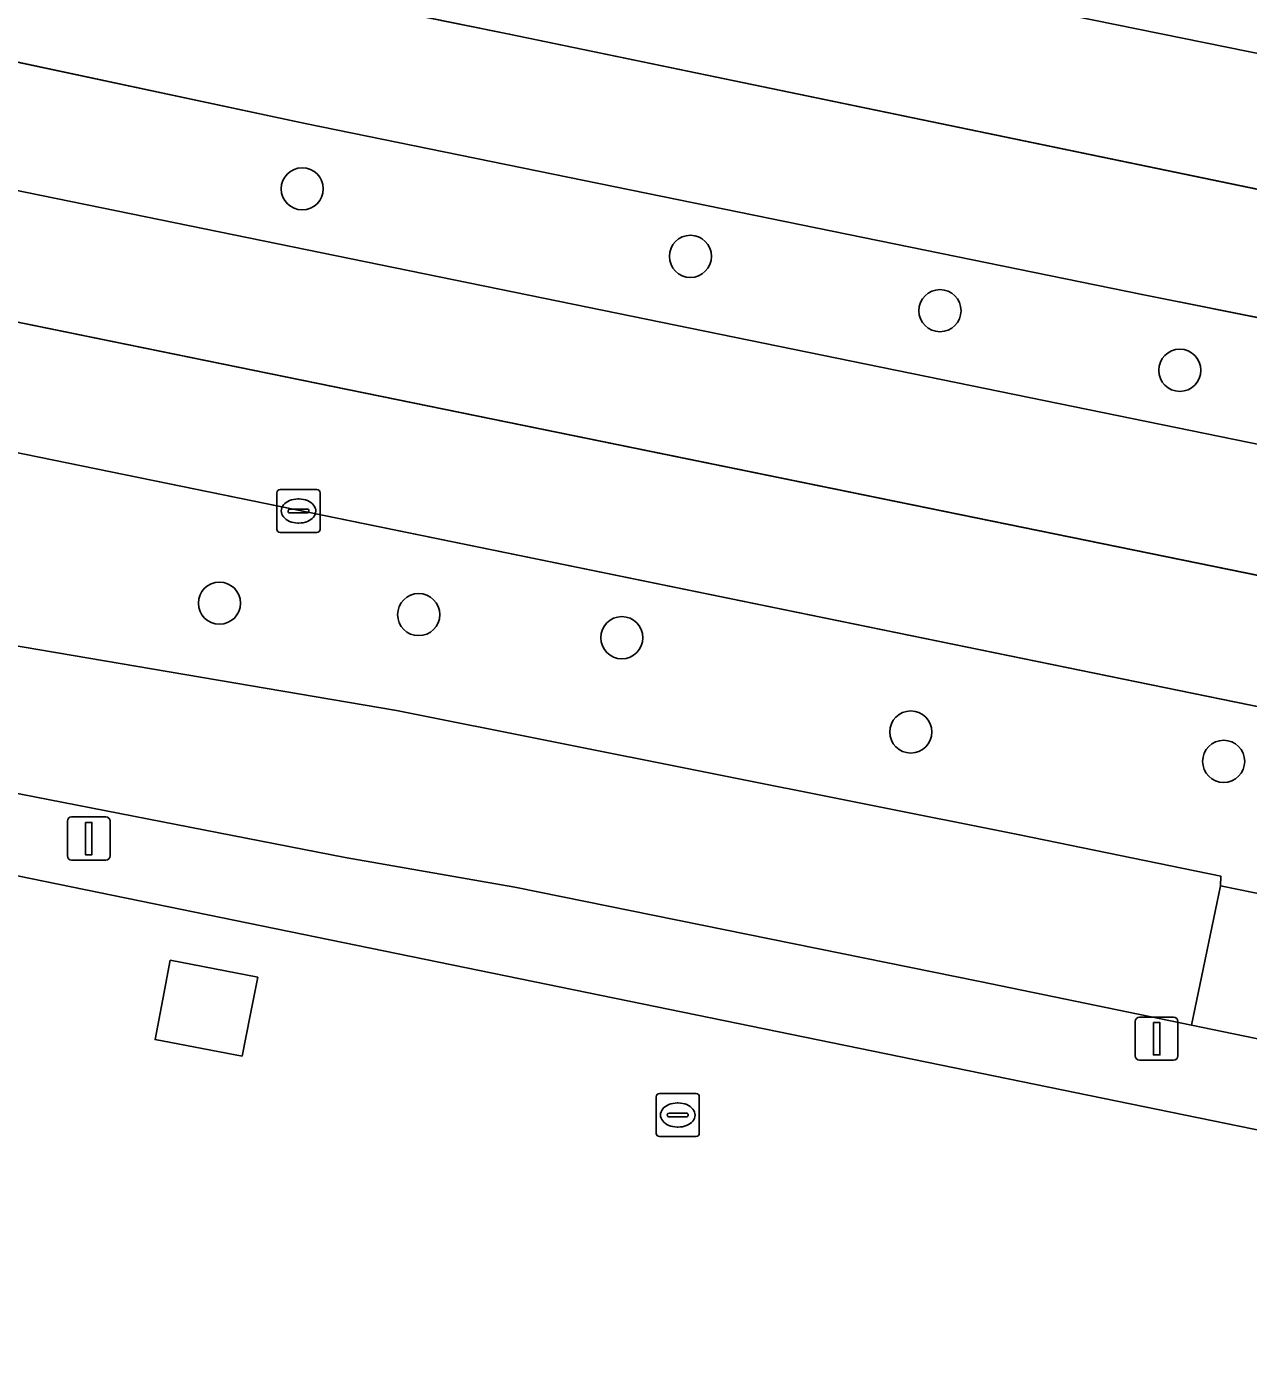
# Model space of a CAD drawing. Extents: x 157692 to 159674, y 381452 to 383291.
# Drawn here: x 158288.9 to 158317.24, y 382130.46 to 382161.35 of the extents above; entities that cross this region are included whole.
import ezdxf

# ---------------------------------------------------------------- set-up
doc = ezdxf.new("R2010")
doc.units = 0
for name, color, linetype in [('IMGEO_Berm_groen', 7, 'Continuous'), ('IMGEO_Boom', 7, 'Continuous'), ('IMGEO_Erf', 7, 'Continuous'), ('IMGEO_Fietspad_gesloten', 7, 'Continuous'), ('IMGEO_Fietspad_open', 7, 'Continuous'), ('IMGEO_Kolk', 7, 'Continuous'), ('IMGEO_Lage_trafo', 7, 'Continuous'), ('IMGEO_Lichtmast', 7, 'Continuous'), ('IMGEO_Rijbaan_regionaal_gesloten', 7, 'Continuous'), ('IMGEO_Voetpad_open', 7, 'Continuous')]:
    doc.layers.add(name, color=color, linetype=linetype)

msp = doc.modelspace()

# ---------------------------------------------------------------- linework, layer by layer
at = {"layer": 'IMGEO_Berm_groen'}
for points in [[(158238.963, 382171.216), (158238.332, 382167.86), (158332.654, 382148.555), (158337.281, 382147.627)], [(158339.086, 382150.367), (158334.226, 382151.239), (158323.945, 382153.28), (158321.46, 382153.803), (158314.777, 382155.136), (158295.36, 382159.103), (158286.197, 382161.062)], [(158278.412, 382153.569), (158277.512, 382148.874), (158297.48, 382145.479), (158311.936, 382142.594), (158316.605, 382141.634), (158316.6, 382141.413), (158320.768, 382140.561)], [(158332.361, 382137.45), (158335.361, 382136.8), (158333.614, 382142.258), (158278.412, 382153.569)]]:
    msp.add_lwpolyline(points, dxfattribs=at)
msp.add_lwpolyline([(158305.074, 382166.969), (158306.509, 382163.787), (158311.966, 382161.947), (158312.633, 382161.717), (158325.962, 382159.007), (158328.36, 382162.202)], close=True, dxfattribs=at)
at = {"layer": 'IMGEO_Boom'}
for centre in [(158295.291, 382157.589), (158304.298, 382156.021), (158310.088, 382154.761), (158315.653, 382153.377), (158293.37, 382147.971), (158297.993, 382147.706), (158302.707, 382147.169), (158309.411, 382144.981), (158316.671, 382144.299)]:
    msp.add_circle(centre, 0.489, dxfattribs=at)
at = {"layer": 'IMGEO_Erf'}
msp.add_lwpolyline([(158482.902, 382100.939), (158451.557, 382108.262), (158420.864, 382114.543), (158420.794, 382114.557), (158413.202, 382116.111), (158407.519, 382117.274), (158341.43, 382130.834), (158335.43, 382132.061), (158334.656, 382132.219), (158219.414, 382155.844), (158206.316, 382158.502)], dxfattribs=at)
msp.add_lwpolyline([(158291.877, 382137.842), (158292.057, 382138.782), (158292.23, 382139.681), (158294.258, 382139.287), (158294.082, 382138.403), (158293.894, 382137.457)], close=True, dxfattribs=at)
at = {"layer": 'IMGEO_Fietspad_gesloten'}
for points in [[(158159.005, 382170.201), (158187.438, 382164.416), (158201.188, 382161.648), (158222.611, 382157.3), (158232.397, 382154.551), (158296.287, 382142.071), (158300.227, 382141.376), (158311.012, 382139.189), (158315.925, 382138.175), (158316.6, 382141.413)], [(158316.6, 382141.413), (158316.605, 382141.634), (158311.936, 382142.594), (158297.48, 382145.479), (158277.512, 382148.874), (158234.272, 382157.776), (158225.504, 382160.111)]]:
    msp.add_lwpolyline(points, dxfattribs=at)
at = {"layer": 'IMGEO_Fietspad_open'}
msp.add_lwpolyline([(158320.768, 382140.561), (158316.6, 382141.413), (158315.925, 382138.175), (158319.862, 382137.363)], dxfattribs=at)
at = {"layer": 'IMGEO_Kolk'}
for p, q in [((158294.704, 382149.684), (158294.704, 382150.536)), ((158294.779, 382150.61), (158295.631, 382150.61)), ((158295.705, 382150.536), (158295.705, 382149.684)), ((158295.006, 382150.153), (158295.404, 382150.153)), ((158295.192, 382150.39), (158295.217, 382150.39)), ((158294.963, 382150.104), (158294.963, 382150.116)), ((158295.401, 382150.067), (158295.003, 382150.067)), ((158295.215, 382149.83), (158295.19, 382149.83)), ((158295.447, 382150.116), (158295.447, 382150.104)), ((158295.631, 382149.61), (158294.779, 382149.61)), ((158303.578, 382136.589), (158304.43, 382136.589)), ((158303.503, 382135.663), (158303.503, 382136.515)), ((158303.991, 382136.369), (158304.016, 382136.369)), ((158304.504, 382136.515), (158304.504, 382135.663)), ((158303.762, 382136.083), (158303.762, 382136.095)), ((158304.2, 382136.046), (158303.802, 382136.046)), ((158303.805, 382136.132), (158304.203, 382136.132)), ((158304.246, 382136.095), (158304.246, 382136.083)), ((158304.014, 382135.809), (158303.989, 382135.809)), ((158304.43, 382135.589), (158303.578, 382135.589))]:
    msp.add_line(p, q, dxfattribs=at)
for points in [[(158294.704, 382149.684), (158294.704, 382150.536)], [(158294.779, 382150.61), (158295.631, 382150.61)], [(158295.705, 382150.536), (158295.705, 382149.684)], [(158295.631, 382149.61), (158294.779, 382149.61)], [(158303.578, 382136.589), (158304.43, 382136.589)], [(158303.503, 382135.663), (158303.503, 382136.515)], [(158304.504, 382136.515), (158304.504, 382135.663)], [(158304.43, 382135.589), (158303.578, 382135.589)]]:
    msp.add_lwpolyline(points, dxfattribs=at)
for centre, radius, start, end in [((158294.781, 382150.534), 0.0765, 91.552, 178.448), ((158294.781, 382150.534), 0.0765, 91.552, 178.448), ((158295.629, 382150.534), 0.0765, 1.552, 88.448), ((158295.629, 382150.534), 0.0765, 1.552, 88.448), ((158295.003, 382150.113), 0.0403, 85.8775, 175.7526), ((158295.408, 382150.115), 0.0386, 1.7309, 96.639), ((158295, 382150.103), 0.0366, 178.938, 274.7102), ((158295.404, 382150.11), 0.043, 264.8664, 352.4533), ((158294.781, 382149.686), 0.0765, 181.552, 268.448), ((158294.781, 382149.686), 0.0765, 181.552, 268.448), ((158295.629, 382149.686), 0.0765, 271.552, 358.448), ((158295.629, 382149.686), 0.0765, 271.552, 358.448), ((158303.58, 382136.513), 0.0765, 91.552, 178.448), ((158303.58, 382136.513), 0.0765, 91.552, 178.448), ((158304.428, 382136.513), 0.0765, 1.552, 88.448), ((158304.428, 382136.513), 0.0765, 1.552, 88.448), ((158303.802, 382136.092), 0.0403, 85.8775, 175.7526), ((158303.799, 382136.082), 0.0366, 178.938, 274.7102), ((158304.203, 382136.089), 0.043, 264.8664, 352.4533), ((158304.207, 382136.094), 0.0386, 1.7309, 96.639), ((158303.58, 382135.665), 0.0765, 181.552, 268.448), ((158303.58, 382135.665), 0.0765, 181.552, 268.448), ((158304.428, 382135.665), 0.0765, 271.552, 358.448), ((158304.428, 382135.665), 0.0765, 271.552, 358.448)]:
    msp.add_arc(centre, radius, start, end, dxfattribs=at)
for centre, major_axis, ratio, start_param, end_param in [((158295.191, 382150.11), (-0.387, 0.002), 0.722429, 4.712389, 7.853982), ((158295.216, 382150.11), (-0.39, 0.002), 0.717154, 1.570796, 4.712389), ((158303.99, 382136.089), (-0.387, 0.002), 0.722429, 4.712389, 7.853982), ((158304.015, 382136.089), (-0.39, 0.002), 0.717154, 1.570796, 4.712389)]:
    msp.add_ellipse(centre, major_axis=major_axis, ratio=ratio, start_param=start_param, end_param=end_param, dxfattribs=at)
at = {"layer": 'IMGEO_Lage_trafo'}
msp.add_lwpolyline([(158294.258, 382139.287), (158292.23, 382139.681), (158292.057, 382138.782), (158291.877, 382137.842), (158293.894, 382137.457), (158294.082, 382138.403)], close=True, dxfattribs=at)
at = {"layer": 'IMGEO_Lichtmast'}
for p, q in [((158289.841, 382142.108), (158289.841, 382142.908)), ((158289.841, 382142.908), (158289.841, 382142.108)), ((158289.941, 382143.008), (158290.731, 382143.008)), ((158290.731, 382143.008), (158289.941, 382143.008)), ((158290.831, 382142.908), (158290.831, 382142.108)), ((158290.831, 382142.108), (158290.831, 382142.908)), ((158290.731, 382142.008), (158289.941, 382142.008)), ((158289.941, 382142.008), (158290.731, 382142.008)), ((158314.62, 382137.461), (158314.62, 382138.261)), ((158314.62, 382138.261), (158314.62, 382137.461)), ((158314.72, 382138.361), (158315.51, 382138.361)), ((158315.51, 382138.361), (158314.72, 382138.361)), ((158315.61, 382138.261), (158315.61, 382137.461)), ((158315.61, 382137.461), (158315.61, 382138.261)), ((158315.51, 382137.361), (158314.72, 382137.361)), ((158314.72, 382137.361), (158315.51, 382137.361))]:
    msp.add_line(p, q, dxfattribs=at)
for points in [[(158290.261, 382142.883), (158290.411, 382142.883), (158290.411, 382142.133), (158290.261, 382142.133), (158290.261, 382142.883)], [(158315.04, 382138.236), (158315.19, 382138.236), (158315.19, 382137.486), (158315.04, 382137.486), (158315.04, 382138.236)]]:
    msp.add_lwpolyline(points, dxfattribs=at)
for centre, start, end in [((158289.941, 382142.908), 90, 180), ((158289.941, 382142.908), 90, 180), ((158290.731, 382142.908), 0, 90), ((158290.731, 382142.908), 360, 90), ((158289.941, 382142.108), 180, 270), ((158289.941, 382142.108), 180, 270), ((158290.731, 382142.108), 270, 0), ((158290.731, 382142.108), 270, 0), ((158314.72, 382138.261), 90, 180), ((158314.72, 382138.261), 90, 180), ((158315.51, 382138.261), 0, 90), ((158315.51, 382138.261), 360, 90), ((158314.72, 382137.461), 180, 270), ((158314.72, 382137.461), 180, 270), ((158315.51, 382137.461), 270, 0), ((158315.51, 382137.461), 270, 0)]:
    msp.add_arc(centre, 0.1, start, end, dxfattribs=at)
at = {"layer": 'IMGEO_Rijbaan_regionaal_gesloten'}
for points in [[(158261.524, 382166.102), (158275.322, 382163.2), (158286.197, 382161.062), (158295.36, 382159.103), (158314.777, 382155.136), (158321.46, 382153.803), (158323.945, 382153.28), (158334.226, 382151.239), (158339.086, 382150.367), (158341.105, 382150.035), (158343.515, 382152.527), (158327.525, 382155.488), (158318.888, 382157.281), (158300.095, 382161.181), (158268.722, 382167.572), (158256.931, 382169.996), (158249.098, 382171.701), (158237.46, 382174.557), (158225.893, 382177.689), (158214.463, 382180.529), (158188.034, 382186.098), (157930.794, 382238.814)], [(158170.92, 382175.562), (158187.319, 382172.195), (158204.843, 382168.616), (158216.08, 382166.299), (158278.412, 382153.569), (158333.614, 382142.258), (158336.056, 382144.815), (158206.473, 382171.3), (158031.467, 382207.214), (158024.234, 382208.503), (158020.135, 382209.234), (158016.646, 382209.742), (158012.613, 382210.388), (158008.566, 382210.941), (157996.273, 382212.623), (157992.778, 382213.101), (157988.349, 382213.708), (157984.656, 382214.298), (157972.663, 382216.316), (157960.705, 382218.534), (157952.268, 382220.278), (157944.252, 382221.934), (157933.19, 382224.57), (157925.243, 382226.645)], [(158188.034, 382186.098), (158214.463, 382180.529), (158225.893, 382177.689), (158237.46, 382174.557), (158249.098, 382171.701), (158256.931, 382169.996), (158268.722, 382167.572), (158300.095, 382161.181), (158318.888, 382157.281), (158327.525, 382155.488), (158343.515, 382152.527), (158346.089, 382155.189), (158341.57, 382155.982), (158334.739, 382157.23), (158325.962, 382159.007), (158312.633, 382161.717), (158257.777, 382173.009), (158249.756, 382174.73), (158244.222, 382176.102), (158241.316, 382176.823), (158237.511, 382177.767), (158222.394, 382181.778), (158216.981, 382183.063), (158188.223, 382189.088)], [(158206.473, 382171.3), (158336.056, 382144.815), (158338.533, 382147.375), (158337.281, 382147.627), (158332.654, 382148.555), (158238.332, 382167.86), (158236.448, 382168.3), (158214.208, 382172.83), (158205.35, 382174.654)]]:
    msp.add_lwpolyline(points, dxfattribs=at)
at = {"layer": 'IMGEO_Voetpad_open'}
for points in [[(158232.397, 382154.551), (158222.611, 382157.3), (158201.188, 382161.648), (158200.819, 382159.771), (158201.692, 382159.577), (158201.667, 382159.445), (158205.717, 382158.623), (158206.19, 382158.527), (158206.316, 382158.502), (158219.414, 382155.844), (158334.656, 382132.219), (158335.43, 382132.061), (158341.43, 382130.834), (158407.519, 382117.274), (158413.202, 382116.111), (158413.639, 382118.174), (158363.947, 382128.382), (158355.402, 382130.125), (158355.15, 382130.186), (158348.218, 382131.053)], [(158319.862, 382137.363), (158315.925, 382138.175), (158311.012, 382139.189), (158300.227, 382141.376), (158296.287, 382142.071), (158232.397, 382154.551)]]:
    msp.add_lwpolyline(points, dxfattribs=at)

doc.saveas('drawing.dxf')
